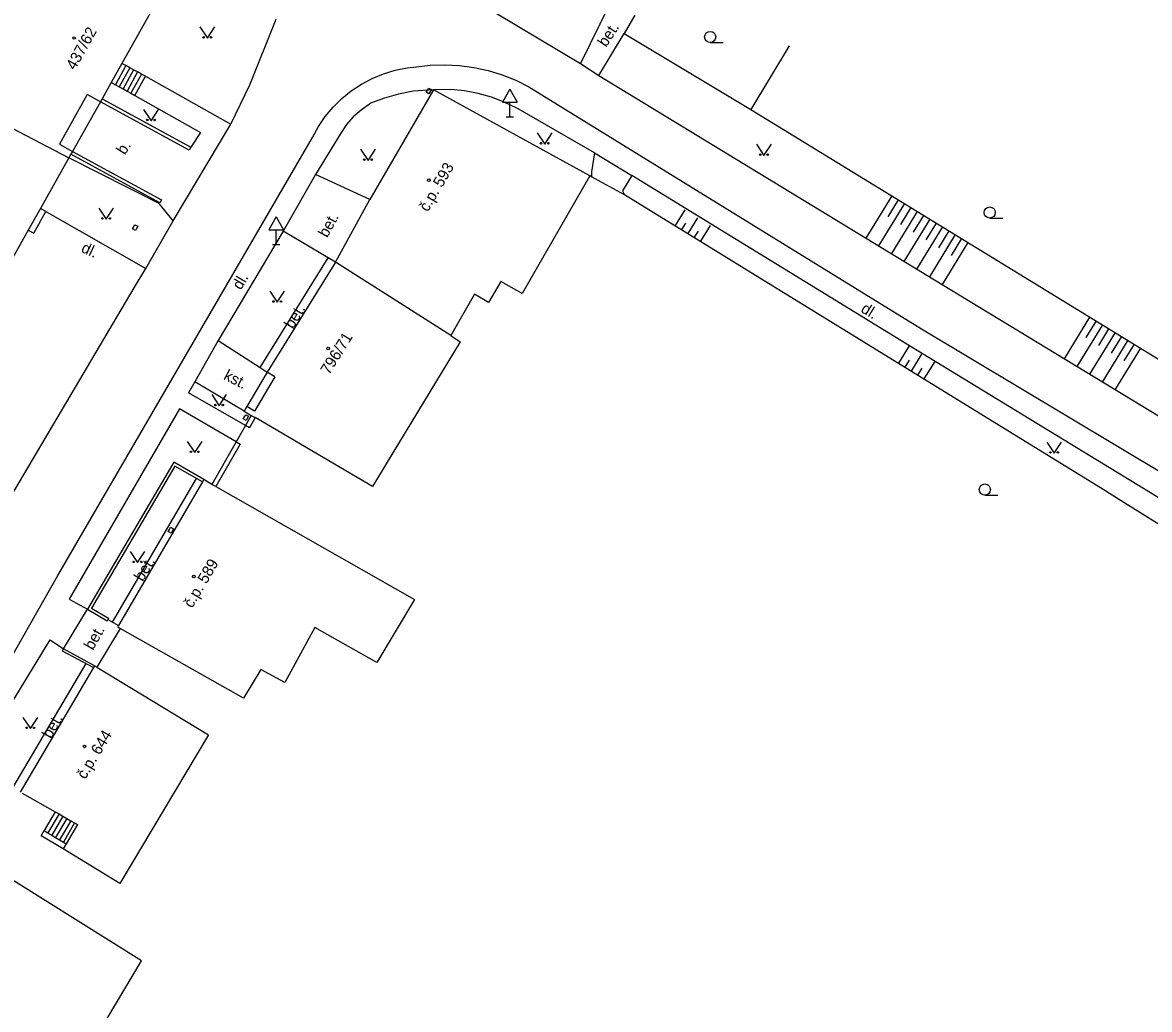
# Model space of a CAD drawing. Extents: x -577457 to -568404, y -1208466 to -1201387.
# Drawn here: x -568867.4 to -568791.6, y -1203760.8 to -1203694.4 of the extents above; entities that cross this region are included whole.
import ezdxf

# ---------------------------------------------------------------- set-up
doc = ezdxf.new("R2010")
doc.units = 0
for name, color, linetype in [('BUDOVY_MĚŘ', 7, 'Continuous'), ('BUDOVY_NEMĚŘ', 7, 'Continuous'), ('OBVOD_PILÍŘE', 7, 'Continuous'), ('POMOC_POPIS', 7, 'Continuous'), ('ROZHRANÍ_PLOCH', 7, 'Continuous'), ('VÝŠKOPIS', 7, 'Continuous'), ('ZN_BUDOV', 7, 'Continuous'), ('ZN_DOPLŇKOVÉ', 7, 'Continuous'), ('ZN_KULTUR', 7, 'Continuous'), ('Č_POPIS_ORIENT', 7, 'Continuous')]:
    doc.layers.add(name, color=color, linetype=linetype)

msp = doc.modelspace()

# ---------------------------------------------------------------- linework, layer by layer
at = {"layer": 'BUDOVY_MĚŘ'}
for points in [[(-568857.11, -1203690.72), (-568860.71, -1203697.15)], [(-568860.71, -1203697.15), (-568861.43, -1203698.43)], [(-568861.43, -1203698.43), (-568862.04, -1203699.53)], [(-568862.15, -1203699.73), (-568863.04, -1203699.24), (-568864.9, -1203702.6), (-568864.03, -1203703.08)], [(-568839.74, -1203698.94), (-568844.03, -1203706.32)], [(-568829.22, -1203704.72), (-568839.74, -1203698.94)], [(-568862.15, -1203699.73), (-568864.03, -1203703.08)], [(-568862.04, -1203699.53), (-568862.15, -1203699.73)], [(-568864.03, -1203703.08), (-568864.14, -1203703.27)], [(-568864.28, -1203703.52), (-568866.19, -1203706.92)], [(-568864.14, -1203703.27), (-568864.28, -1203703.52)], [(-568866.19, -1203706.92), (-568867.01, -1203708.37)], [(-568846.34, -1203710.53), (-568844.03, -1203706.32)], [(-568867.01, -1203708.37), (-568871.15, -1203715.73)], [(-568846.34, -1203710.53), (-568850.94, -1203717.93)], [(-568850.94, -1203717.93), (-568852.3, -1203720.25)], [(-568850.43, -1203718.25), (-568851.79, -1203720.56), (-568852.3, -1203720.25)], [(-568850.43, -1203718.25), (-568850.94, -1203717.93)], [(-568852.3, -1203720.25), (-568852.49, -1203720.57)], [(-568852.49, -1203720.57), (-568852.01, -1203720.85)], [(-568852.01, -1203720.85), (-568851.75, -1203721)], [(-568855.29, -1203725.33), (-568860.94, -1203735)], [(-568855.19, -1203725.17), (-568855.29, -1203725.33)], [(-568854.65, -1203725.49), (-568855.19, -1203725.17)], [(-568854.39, -1203725.64), (-568854.65, -1203725.49)], [(-568860.94, -1203735), (-568860.99, -1203735.09), (-568860.82, -1203735.19)], [(-568862.63, -1203737.82), (-568867.56, -1203746.2)], [(-568862.56, -1203737.7), (-568862.63, -1203737.82)], [(-568862.39, -1203737.8), (-568862.56, -1203737.7)], [(-568867.42, -1203746.28), (-568865.2, -1203747.54)], [(-568865.2, -1203747.54), (-568864.94, -1203747.68)], [(-568864.94, -1203747.68), (-568864.68, -1203747.83)], [(-568864.68, -1203747.83), (-568864.42, -1203747.98)], [(-568863.89, -1203748.28), (-568863.69, -1203748.39), (-568864.46, -1203749.68)], [(-568864.42, -1203747.98), (-568864.15, -1203748.13)], [(-568864.15, -1203748.13), (-568863.89, -1203748.28)], [(-568864.46, -1203749.68), (-568864.66, -1203750.02)]]:
    msp.add_lwpolyline(points, dxfattribs=at)
at = {"layer": 'BUDOVY_NEMĚŘ'}
for points in [[(-568857.76, -1203689.96), (-568865.88, -1203685.43), (-568873.38, -1203698.75), (-568864.28, -1203703.52)], [(-568829.22, -1203704.72), (-568833.79, -1203712.64), (-568835.22, -1203711.84), (-568836.04, -1203713.24), (-568836.98, -1203712.69), (-568838.59, -1203715.47), (-568846.34, -1203710.53)], [(-568838.59, -1203715.47), (-568837.95, -1203715.9), (-568842.86, -1203723.99), (-568843.85, -1203725.63), (-568851.75, -1203721)], [(-568854.39, -1203725.64), (-568841.03, -1203733.25), (-568843.56, -1203737.48), (-568847.73, -1203735.13), (-568849.75, -1203738.83), (-568851.36, -1203737.95), (-568852.53, -1203739.88), (-568860.82, -1203735.19)], [(-568862.39, -1203737.8), (-568854.89, -1203742.35), (-568860.84, -1203752.37), (-568864.66, -1203750.02)], [(-568875.32, -1203759.51), (-568864.51, -1203766.15), (-568859.4, -1203757.56), (-568870.16, -1203750.84)]]:
    msp.add_lwpolyline(points, dxfattribs=at)
at = {"layer": 'OBVOD_PILÍŘE'}
for points in [[(-568840.16, -1203698.95), (-568840.08, -1203698.81), (-568839.89, -1203698.92), (-568840.05, -1203699.2), (-568840.24, -1203699.09), (-568840.16, -1203698.95)], [(-568859.72, -1203708.26), (-568859.8, -1203708.4), (-568859.99, -1203708.29), (-568859.83, -1203708.01), (-568859.64, -1203708.12), (-568859.72, -1203708.26)], [(-568852.46, -1203720.94), (-568852.38, -1203720.8), (-568852.19, -1203720.91), (-568852.35, -1203721.19), (-568852.54, -1203721.08), (-568852.46, -1203720.94)], [(-568857.51, -1203728.52), (-568857.43, -1203728.38), (-568857.24, -1203728.49), (-568857.4, -1203728.77), (-568857.59, -1203728.66), (-568857.51, -1203728.52)]]:
    msp.add_lwpolyline(points, dxfattribs=at)
at = {"layer": 'ROZHRANÍ_PLOCH'}
for points in [[(-568839.76, -1203690.08), (-568836.92, -1203692.93), (-568829.85, -1203697.16)], [(-568827.91, -1203693.19), (-568829.85, -1203697.16)], [(-568853.38, -1203701.24), (-568852.1, -1203698.6), (-568850.33, -1203694.17)], [(-568828.63, -1203697.96), (-568826.92, -1203695.13)], [(-568906.43, -1203804.58), (-568865.02, -1203731.62), (-568847.88, -1203702.13), (-568847.49, -1203701.41), (-568847.03, -1203700.73), (-568846.5, -1203700.1), (-568845.92, -1203699.52), (-568845.28, -1203699), (-568844.6, -1203698.55), (-568843.87, -1203698.16), (-568843.12, -1203697.85), (-568842.33, -1203697.61), (-568841.52, -1203697.45), (-568840.9, -1203697.38), (-568839.97, -1203697.28), (-568838.99, -1203697.25), (-568838, -1203697.3), (-568837.03, -1203697.43), (-568836.06, -1203697.64), (-568835.12, -1203697.92), (-568834.2, -1203698.29), (-568833.32, -1203698.72), (-568806.91, -1203715.03), (-568783.83, -1203728.85)], [(-568860.44, -1203697.3), (-568861.15, -1203698.59)], [(-568860.18, -1203697.44), (-568860.89, -1203698.73)], [(-568860.44, -1203697.3), (-568860.71, -1203697.15)], [(-568859.92, -1203697.59), (-568860.63, -1203698.87)], [(-568860.18, -1203697.44), (-568860.44, -1203697.3)], [(-568859.66, -1203697.73), (-568860.36, -1203699.02)], [(-568859.92, -1203697.59), (-568860.18, -1203697.44)], [(-568859.66, -1203697.73), (-568859.92, -1203697.59)], [(-568859.39, -1203697.88), (-568859.66, -1203697.73)], [(-568829.85, -1203697.16), (-568828.63, -1203697.96)], [(-568861.43, -1203698.43), (-568861.15, -1203698.59)], [(-568861.15, -1203698.59), (-568860.89, -1203698.73)], [(-568859.39, -1203697.88), (-568860.1, -1203699.16)], [(-568859.84, -1203699.31), (-568859.13, -1203698.02)], [(-568859.13, -1203698.02), (-568859.39, -1203697.88)], [(-568859.13, -1203698.02), (-568853.38, -1203701.24)], [(-568828.63, -1203697.96), (-568805.53, -1203712.04), (-568787.61, -1203722.92)], [(-568860.89, -1203698.73), (-568860.63, -1203698.87)], [(-568860.63, -1203698.87), (-568860.36, -1203699.02)], [(-568860.36, -1203699.02), (-568860.1, -1203699.16)], [(-568860.1, -1203699.16), (-568859.84, -1203699.31)], [(-568859.84, -1203699.31), (-568855.42, -1203701.8), (-568856.08, -1203702.8)], [(-568839.74, -1203698.94), (-568841.11, -1203699.03), (-568842.09, -1203699.22), (-568843.05, -1203699.49), (-568843.98, -1203699.84), (-568844.06, -1203699.89), (-568844.62, -1203700.29), (-568845.14, -1203700.75), (-568845.59, -1203701.27), (-568845.98, -1203701.84), (-568847.69, -1203704.64)], [(-568838.59, -1203698.9), (-568839.74, -1203698.94)], [(-568837.66, -1203699), (-568838.59, -1203698.9)], [(-568836.75, -1203699.17), (-568837.66, -1203699)], [(-568835.85, -1203699.43), (-568836.75, -1203699.17)], [(-568856.08, -1203702.8), (-568856.19, -1203702.99), (-568862.15, -1203699.73)], [(-568862.04, -1203699.53), (-568856.08, -1203702.8)], [(-568834.98, -1203699.76), (-568835.85, -1203699.43)], [(-568834.14, -1203700.16), (-568834.98, -1203699.76)], [(-568834.05, -1203700.21), (-568834.14, -1203700.16)], [(-568828.91, -1203703.18), (-568834.05, -1203700.21)], [(-568857.27, -1203707.75), (-568853.38, -1203701.24)], [(-568864.03, -1203703.08), (-568858.05, -1203706.34), (-568858.15, -1203706.54), (-568864.14, -1203703.27)], [(-568857.27, -1203707.75), (-568858.2, -1203706.58), (-568864.28, -1203703.52)], [(-568828.91, -1203703.18), (-568829.11, -1203704.46)], [(-568828.91, -1203703.18), (-568826.41, -1203704.7)], [(-568847.69, -1203704.64), (-568849.87, -1203708.44)], [(-568844.03, -1203706.32), (-568847.69, -1203704.64)], [(-568829.11, -1203704.46), (-568829.11, -1203704.78)], [(-568826.41, -1203704.7), (-568827.03, -1203705.72)], [(-568807.71, -1203716.17), (-568826.41, -1203704.7)], [(-568827.03, -1203705.72), (-568826.9, -1203706)], [(-568865.82, -1203707.13), (-568866.19, -1203706.92)], [(-568866.63, -1203708.59), (-568865.82, -1203707.13)], [(-568865.82, -1203707.13), (-568859.09, -1203710.96)], [(-568867.01, -1203708.37), (-568866.63, -1203708.59)], [(-568859.09, -1203710.96), (-568857.27, -1203707.75)], [(-568849.87, -1203708.44), (-568854.24, -1203715.8)], [(-568846.83, -1203710.24), (-568849.87, -1203708.44)], [(-568851.41, -1203717.63), (-568846.83, -1203710.24)], [(-568846.34, -1203710.53), (-568846.83, -1203710.24)], [(-568859.88, -1203712.27), (-568859.09, -1203710.96)], [(-568869.04, -1203727.73), (-568859.88, -1203712.27)], [(-568854.24, -1203715.8), (-568855.81, -1203718.58)], [(-568854.24, -1203715.8), (-568851.41, -1203717.63)], [(-568784.78, -1203730.17), (-568807.71, -1203716.17)], [(-568851.41, -1203717.63), (-568850.94, -1203717.93)], [(-568855.81, -1203718.58), (-568856.24, -1203719.33)], [(-568852.49, -1203720.57), (-568855.81, -1203718.58)], [(-568852.39, -1203721.53), (-568856.24, -1203719.33)], [(-568856.84, -1203720.41), (-568864.26, -1203733.22), (-568863.03, -1203733.89)], [(-568853.02, -1203722.63), (-568856.84, -1203720.41)], [(-568861.35, -1203734.76), (-568855.69, -1203725.1)], [(-568864.65, -1203736.56), (-568863.03, -1203733.89)], [(-568870.75, -1203744.46), (-568865.54, -1203735.95), (-568864.65, -1203736.56)], [(-568863.13, -1203737.55), (-568868.06, -1203745.93)], [(-568865.2, -1203747.54), (-568865.95, -1203748.8)], [(-568864.94, -1203747.68), (-568865.69, -1203748.95)], [(-568864.68, -1203747.83), (-568865.43, -1203749.11)], [(-568864.42, -1203747.98), (-568865.17, -1203749.26)], [(-568864.15, -1203748.13), (-568864.91, -1203749.41)], [(-568863.89, -1203748.28), (-568864.65, -1203749.57)], [(-568864.66, -1203750.02), (-568866.15, -1203749.14), (-568865.95, -1203748.8)], [(-568865.95, -1203748.8), (-568865.69, -1203748.95)], [(-568865.69, -1203748.95), (-568865.43, -1203749.11)], [(-568865.43, -1203749.11), (-568865.17, -1203749.26)], [(-568865.17, -1203749.26), (-568864.91, -1203749.41)], [(-568864.91, -1203749.41), (-568864.65, -1203749.57)], [(-568864.65, -1203749.57), (-568864.46, -1203749.68)]]:
    msp.add_lwpolyline(points, dxfattribs=at)
at = {"layer": 'VÝŠKOPIS'}
for points in [[(-568808.91, -1203706.07), (-568810.65, -1203708.91)], [(-568808.06, -1203706.59), (-568809.8, -1203709.44)], [(-568808.48, -1203706.33), (-568809.18, -1203707.47)], [(-568807.63, -1203706.86), (-568808.33, -1203707.99)], [(-568823.46, -1203708.07), (-568822.81, -1203707.02)], [(-568822.61, -1203708.6), (-568821.95, -1203707.54)], [(-568807.2, -1203707.12), (-568808.94, -1203709.96)], [(-568806.35, -1203707.64), (-568808.09, -1203710.48)], [(-568806.78, -1203707.38), (-568807.47, -1203708.51)], [(-568823.04, -1203708.34), (-568822.77, -1203707.91)], [(-568822.18, -1203708.86), (-568821.92, -1203708.44)], [(-568821.76, -1203709.12), (-568821.1, -1203708.06)], [(-568805.5, -1203708.16), (-568807.24, -1203711)], [(-568805.93, -1203707.9), (-568806.62, -1203709.03)], [(-568805.07, -1203708.42), (-568805.77, -1203709.56)], [(-568804.65, -1203708.68), (-568806.38, -1203711.52)], [(-568803.79, -1203709.21), (-568805.53, -1203712.04)], [(-568804.22, -1203708.95), (-568804.92, -1203710.08)], [(-568795.6, -1203714.23), (-568797.32, -1203717.04)], [(-568795.17, -1203714.49), (-568795.86, -1203715.61)], [(-568794.74, -1203714.75), (-568796.46, -1203717.56)], [(-568793.89, -1203715.27), (-568795.61, -1203718.08)], [(-568794.32, -1203715.01), (-568795, -1203716.14)], [(-568793.04, -1203715.79), (-568794.76, -1203718.6)], [(-568793.46, -1203715.53), (-568794.15, -1203716.66)], [(-568808.43, -1203717.34), (-568807.71, -1203716.17)], [(-568807.58, -1203717.87), (-568806.86, -1203716.69)], [(-568792.18, -1203716.32), (-568793.9, -1203719.12)], [(-568792.61, -1203716.06), (-568793.3, -1203717.18)], [(-568808.01, -1203717.61), (-568807.72, -1203717.14)], [(-568806.73, -1203718.39), (-568806, -1203717.21)], [(-568807.16, -1203718.13), (-568806.87, -1203717.66)]]:
    msp.add_lwpolyline(points, dxfattribs=at)
at = {"layer": 'ZN_BUDOV'}
for centre in [(-568863.93, -1203695.44), (-568840.06, -1203705.01), (-568846.83, -1203716.34), (-568855.87, -1203731.69), (-568863.22, -1203743.13)]:
    msp.add_circle(centre, 0.0875, dxfattribs=at)
at = {"layer": 'ZN_DOPLŇKOVÉ'}
for p, q in [((-568834.61, -1203698.894), (-568835.11, -1203699.76)), ((-568834.61, -1203698.894), (-568834.11, -1203699.76)), ((-568835.11, -1203699.76), (-568834.11, -1203699.76)), ((-568834.61, -1203700.76), (-568834.61, -1203699.76)), ((-568834.86, -1203700.76), (-568834.36, -1203700.76)), ((-568850.33, -1203707.484), (-568850.83, -1203708.35)), ((-568850.33, -1203707.484), (-568849.83, -1203708.35)), ((-568850.83, -1203708.35), (-568849.83, -1203708.35)), ((-568850.33, -1203709.35), (-568850.33, -1203708.35)), ((-568850.58, -1203709.35), (-568850.08, -1203709.35))]:
    msp.add_line(p, q, dxfattribs=at)
for points in [[(-568826.19, -1203693.91), (-568826.92, -1203695.13)], [(-568826.92, -1203695.13), (-568818.4, -1203700.26)], [(-568815.81, -1203695.98), (-568818.4, -1203700.26)], [(-568818.4, -1203700.26), (-568790.97, -1203717.06)], [(-568829.11, -1203704.78), (-568829.22, -1203704.72)], [(-568826.9, -1203706), (-568829.11, -1203704.78)], [(-568794.68, -1203725.83), (-568826.9, -1203706)], [(-568852.01, -1203720.85), (-568852.39, -1203721.53)], [(-568851.75, -1203721), (-568852.13, -1203721.68), (-568852.39, -1203721.53)], [(-568852.39, -1203721.53), (-568853.02, -1203722.63)], [(-568853.02, -1203722.63), (-568854.65, -1203725.49)], [(-568853.02, -1203722.63), (-568852.76, -1203722.78), (-568854.39, -1203725.64)], [(-568855.19, -1203725.17), (-568857.21, -1203723.99), (-568863.03, -1203733.89), (-568861.71, -1203734.67), (-568861.66, -1203734.58)], [(-568855.29, -1203725.33), (-568857.14, -1203724.26), (-568862.76, -1203733.82), (-568861.61, -1203734.5), (-568861.66, -1203734.58)], [(-568792.87, -1203726.98), (-568794.68, -1203725.83)], [(-568777.68, -1203736.42), (-568792.87, -1203726.98)], [(-568861.66, -1203734.58), (-568860.94, -1203735)], [(-568860.82, -1203735.19), (-568862.39, -1203737.8)], [(-568864.65, -1203736.56), (-568864.72, -1203736.69), (-568862.63, -1203737.82)], [(-568862.56, -1203737.7), (-568864.65, -1203736.56)]]:
    msp.add_lwpolyline(points, dxfattribs=at)
at = {"layer": 'ZN_KULTUR'}
for p, q in [((-568821.13, -1203695.745), (-568820.255, -1203695.745)), ((-568802.32, -1203707.565), (-568801.445, -1203707.565)), ((-568802.65, -1203726.215), (-568801.775, -1203726.215))]:
    msp.add_line(p, q, dxfattribs=at)
for points in [[(-568855.46, -1203694.7), (-568854.96, -1203695.45), (-568854.46, -1203694.7)], [(-568859.25, -1203700.26), (-568858.75, -1203701.01), (-568858.25, -1203700.26)], [(-568832.76, -1203701.83), (-568832.26, -1203702.58), (-568831.76, -1203701.83)], [(-568844.65, -1203702.93), (-568844.15, -1203703.68), (-568843.65, -1203702.93)], [(-568818.01, -1203702.6), (-568817.51, -1203703.35), (-568817.01, -1203702.6)], [(-568862.27, -1203706.89), (-568861.77, -1203707.64), (-568861.27, -1203706.89)], [(-568850.76, -1203712.48), (-568850.26, -1203713.23), (-568849.76, -1203712.48)], [(-568854.67, -1203719.45), (-568854.17, -1203720.2), (-568853.67, -1203719.45)], [(-568856.31, -1203722.6), (-568855.81, -1203723.35), (-568855.31, -1203722.6)], [(-568798.49, -1203722.64), (-568797.99, -1203723.39), (-568797.49, -1203722.64)], [(-568860.16, -1203730.01), (-568859.66, -1203730.76), (-568859.16, -1203730.01)], [(-568867.37, -1203741.18), (-568866.87, -1203741.93), (-568866.37, -1203741.18)]]:
    msp.add_lwpolyline(points, dxfattribs=at)
for centre, radius in [((-568855.21, -1203695.4), 0.05), ((-568854.71, -1203695.4), 0.05), ((-568821.13, -1203695.37), 0.375), ((-568859, -1203700.96), 0.05), ((-568858.5, -1203700.96), 0.05), ((-568832.51, -1203702.53), 0.05), ((-568832.01, -1203702.53), 0.05), ((-568844.4, -1203703.63), 0.05), ((-568843.9, -1203703.63), 0.05), ((-568817.76, -1203703.3), 0.05), ((-568817.26, -1203703.3), 0.05), ((-568802.32, -1203707.19), 0.375), ((-568862.02, -1203707.59), 0.05), ((-568861.52, -1203707.59), 0.05), ((-568850.51, -1203713.18), 0.05), ((-568850.01, -1203713.18), 0.05), ((-568854.42, -1203720.15), 0.05), ((-568853.92, -1203720.15), 0.05), ((-568856.06, -1203723.3), 0.05), ((-568855.56, -1203723.3), 0.05), ((-568798.24, -1203723.34), 0.05), ((-568797.74, -1203723.34), 0.05), ((-568802.65, -1203725.84), 0.375), ((-568859.91, -1203730.71), 0.05), ((-568859.41, -1203730.71), 0.05), ((-568867.12, -1203741.88), 0.05), ((-568866.62, -1203741.88), 0.05)]:
    msp.add_circle(centre, radius, dxfattribs=at)

# ---------------------------------------------------------------- texts
at = {"layer": 'POMOC_POPIS'}
for s, rotation, p in [('bet.', 57.04001, (-568828.13, -1203696.1)), ('b.', 57.51001, (-568860.51, -1203703.36)), ('bet.', 61.05003, (-568846.9, -1203708.93)), ('dl.', 335.05999, (-568863.51, -1203709.82)), ('dl.', 59.29999, (-568852.7, -1203712.45)), ('bet.', 58.94, (-568849.2, -1203715.08)), ('dl.', 328.79, (-568811.05, -1203713.85)), ('kst.', 332.95998, (-568853.92, -1203718.39)), ('bet.', 58.94, (-568859.31, -1203732.08)), ('bet.', 60.51002, (-568862.66, -1203736.7)), ('bet.', 60.79002, (-568865.48, -1203742.66))]:
    msp.add_text(s, height=0.75, rotation=rotation, dxfattribs=at).set_placement(p)
at = {"layer": 'Č_POPIS_ORIENT'}
for s, rotation, p in [('437/62', 60.74, (-568863.87, -1203697.65)), ('č.p. 593', 59.82997, (-568840.13, -1203707.19)), ('796/71', 58.13001, (-568846.77, -1203718.16)), ('č.p. 589', 59.69, (-568855.98, -1203733.87)), ('č.p. 644', 59.29999, (-568863.17, -1203745.39))]:
    msp.add_text(s, height=0.75, rotation=rotation, dxfattribs=at).set_placement(p)

doc.saveas('drawing.dxf')
